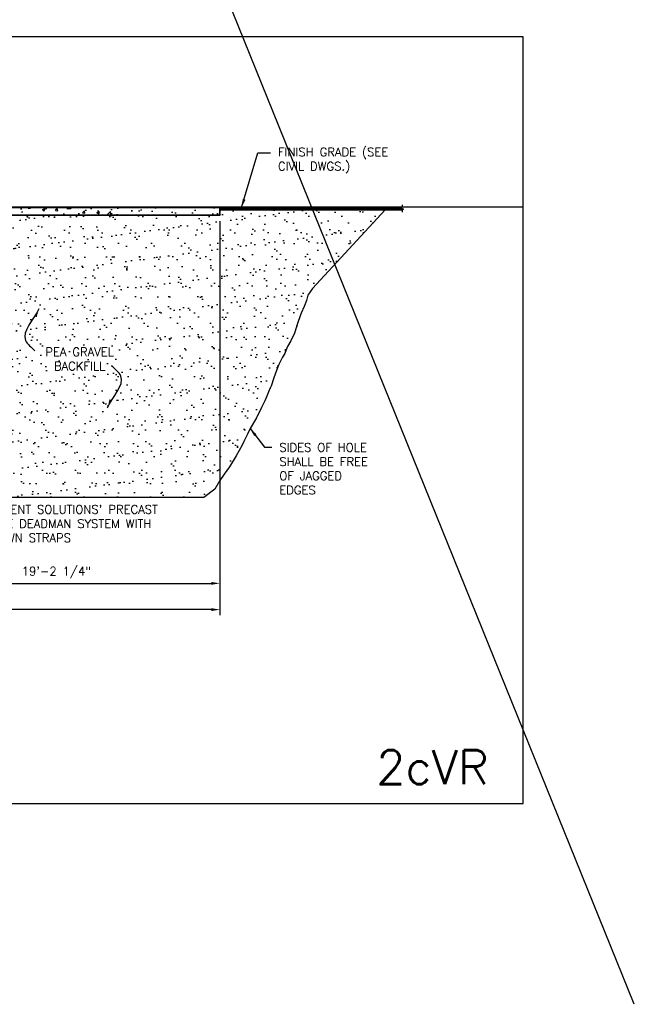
# Model space of a CAD drawing. Extents: x -169 to 6736, y -208 to 3022.
# Tile 524 of 656: x 6303 to 6736, y -141 to 552. Entities that reach past the tile are written whole.
import ezdxf

# ---------------------------------------------------------------- set-up
doc = ezdxf.new("R2010")
doc.units = 0
doc.header["$MEASUREMENT"] = 0
doc.header["$PDSIZE"] = 1
doc.layers.get('0').update_dxf_attribs({"color": 255, "linetype": 'CONTINUOUS'})
doc.layers.get('DEFPOINTS').update_dxf_attribs({"linetype": 'CONTINUOUS'})
for name, color, linetype in [('CONCRETE-HATCH', 2, 'CONTINUOUS'), ('DIM', 3, 'CONTINUOUS'), ('FREEZE-LINES', 8, 'CONTINUOUS'), ('FREEZE-OUTLINE-TITLES', 60, 'CONTINUOUS'), ('PEAGRAVEL-HATCH', 3, 'CONTINUOUS'), ('TANK-HOLE', 5, 'CONTINUOUS'), ('TANK-SLAB', 6, 'CONTINUOUS'), ('TEXT', 3, 'CONTINUOUS')]:
    doc.layers.add(name, color=color, linetype=linetype)
doc.styles.add('SIMPLEX', font='simplex')
doc.dimstyles.new('DIM64', dxfattribs={"dimscale": 64, "dimtxt": 0.09375, "dimasz": 0.09375, "dimexe": 0.0625, "dimexo": 0.0625, "dimgap": 0.046875, "dimtad": 1, "dimdec": 4, "dimzin": 3, "dimdsep": 46, "dimlunit": 4, "dimtxsty": 'SIMPLEX', "dimcen": 0, "dimclrd": 256, "dimclre": 256, "dimclrt": 256, "dimadec": 0, "dimazin": 0, "dimtfac": 1, "dimtdec": 4, "dimtmove": 0, "dimatfit": 3, "dimfxl": 1, "dimfrac": 2, "dimtolj": 1, "dimtzin": 0, "dimarcsym": 0})

# ---------------------------------------------------------------- blocks, each defined once
blk = doc.blocks.new('*D70')
at = {"layer": 'DEFPOINTS', "color": 0, "transparency": 16777216}
for p in [(6443.91, 414.01), (6213.65, 155.02), (6443.91, 155.02)]:
    blk.add_point(p, dxfattribs=at)
at = {"layer": 'DIM', "lineweight": -2, "transparency": 16777216}
for p, q in [((6443.91, 410.01), (6443.91, 151.02)), ((6219.65, 155.02), (6437.91, 155.02))]:
    blk.add_line(p, q, dxfattribs=at)
at = {"layer": 'DIM', "transparency": 16777216}
for points in [[(6219.65, 156.02), (6219.65, 154.02), (6213.65, 155.02)], [(6437.91, 156.02), (6437.91, 154.02), (6443.91, 155.02)]]:
    blk.add_solid(points, dxfattribs=at)
at = {"layer": 'DIM', "transparency": 16777216, "insert": (6328.78, 162.59), "char_height": 6, "attachment_point": 5, "style": 'SIMPLEX'}
blk.add_mtext('\\A1;19\'-2 1/4"', dxfattribs=at)
blk = doc.blocks.new('*D71')
at = {"layer": 'DEFPOINTS', "color": 0, "transparency": 16777216}
for p in [(5827.15, 410.01), (6443.91, 410.01), (5827.15, 136.52)]:
    blk.add_point(p, dxfattribs=at)
at = {"layer": 'DIM', "lineweight": -2, "transparency": 16777216}
for p, q in [((5827.15, 406.01), (5827.15, 132.52)), ((6443.91, 406.01), (6443.91, 132.52)), ((6437.91, 136.52), (5833.15, 136.52))]:
    blk.add_line(p, q, dxfattribs=at)
at = {"layer": 'DIM', "transparency": 16777216}
for points in [[(5833.15, 137.52), (5833.15, 135.52), (5827.15, 136.52)], [(6437.91, 137.52), (6437.91, 135.52), (6443.91, 136.52)]]:
    blk.add_solid(points, dxfattribs=at)
at = {"layer": 'DIM', "transparency": 16777216, "insert": (6135.53, 144.09), "char_height": 6, "attachment_point": 5, "style": 'SIMPLEX'}
blk.add_mtext('\\A1;51\'-4 3/4" (F.V. TANK SLAB)', dxfattribs=at)

msp = doc.modelspace()

# ---------------------------------------------------------------- hatches: boundary and pattern name
at = {"layer": 'CONCRETE-HATCH'}
h = msp.add_hatch(dxfattribs=at)
h.set_pattern_fill('AR-CONC', color=256, scale=2.67, style=0)
h.set_pattern_definition([(50, (6140.302, 414.289), (19.15085, -1.6755), [2.0025, -22.0275]), (355, (6140.302, 414.289), (-3.7047, 20.0835), [1.602, -17.622]), (100.4514, (6141.898, 414.149), (15.4462, 18.408), [1.7019, -18.7205]), (46.184, (6140.302, 419.629), (28.4953, -4.4194), [3.0038, -33.0412]), (96.636, (6142.676, 419.26), (24.9555, 26.009), [2.5528, -28.0807]), (351.184, (6140.302, 419.63), (24.9555, 26.009), [2.403, -26.433]), (21, (6142.972, 418.294), (15.9374, -10.7499), [2.0025, -22.0275]), (326, (6142.972, 418.294), (6.4965, 19.3615), [1.602, -17.622]), (71.4514, (6144.3, 417.398), (22.434, 8.6116), [1.7019, -18.7205]), (37.5, (6140.302, 414.2886), (0.32467, 8.88827), [0, -17.4084, 0, -17.889, 0, -17.68875]), (7.5, (6140.302, 414.289), (7.02396, 10.5308), [0, -10.1994, 0, -17.0079, 0, -6.74175]), (327.5, (6134.3476, 414.2886), (14.25306, -0.60222), [0, -6.675, 0, -20.826, 0, -27.6345]), (317.5, (6131.678, 414.289), (15.57107, 2.6728), [0, -8.6775, 0, -13.8306, 0, -19.6245])])
h.paths.add_polyline_path([(6443.62935, 419.72611), (6148.98683, 419.72611), (6142.49842, 420.53716), (6140.9163, 420.53716), (6140.30173, 418.24118), (6140.30173, 414.28861), (6443.62935, 414.28861)])
at = {"layer": 'PEAGRAVEL-HATCH'}
h = msp.add_hatch(dxfattribs=at)
h.set_pattern_fill('AR-SAND', color=256, scale=7.5, style=0)
h.set_pattern_definition([(37.5, (6147.404, 215.52), (-0.47245, 14.45118), [0, -11.4, 0, -12.75, 0, -12.1875]), (7.5, (6147.404, 215.52), (13.2733, 21.1661), [0, -6.15, 0, -10.275, 0, -3.9375]), (327.5, (6138.179, 215.52), (23.35606, 0.04244), [0, -3.75, 0, -13.5, 0, -17.625]), (317.5, (6138.18, 215.52), (22.54595, 6.5826), [0, -1.875, 0, -8.85, 0, -10.125])])
h.paths.add_polyline_path([(6475.61185, 283.60242), (6476.98747, 286.94297), (6478.69633, 291.10408), (6480.01838, 293.87147), (6481.90716, 299.69604), (6483.8298, 304.85077), (6485.38488, 309.05554), (6488.02851, 314.3115), (6489.63542, 316.93948), (6490.67214, 319.56745), (6491.55182, 321.72538), (6493.83413, 325.8746), (6496.42592, 331.13056), (6499.06955, 339.5401), (6501.19482, 345.32165), (6503.26825, 350.05201), (6504.87517, 354.25678), (6505.91188, 357.93595), (6509.07387, 362.66631), (6560.2942, 418.00736), (6443.9106, 418.00736), (6443.9106, 414.00736), (6213.65422, 414.00736), (6213.65422, 290.51592, -0.287899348), (6179.12315, 235.51592), (6212.40422, 235.51592), (6212.40422, 227.51592), (6147.40422, 227.51592), (6147.40422, 215.52055), (6432.64371, 215.52046), (6440.27028, 221.38903), (6443.9106, 227.51592), (6446.99348, 231.82331), (6450.70668, 237.01136), (6455.42916, 244.89756), (6459.62245, 252.25364), (6460.711, 254.88162), (6463.3028, 260.13758), (6465.14282, 264.13273), (6469.62677, 271.70069), (6473.09001, 278.7569)])
h.paths.add_polyline_path([(6315.67247, 303.54366), (6374.67247, 303.54366), (6374.67247, 322.54366), (6315.67247, 322.54366)], flags=24)
at = {"layer": 'TANK-SLAB'}
msp.add_hatch(color=256, dxfattribs=at).paths.add_polyline_path([(6443.9106, 420.00736), (6149.00434, 420.00736), (6141.00434, 421.00736), (6140.94046, 420.7319), (6148.98683, 419.72611), (6443.62935, 419.72611), (6443.62935, 414.28861), (6140.28582, 414.28861), (6140.28582, 414.00736), (6443.9106, 414.00736)])

# ---------------------------------------------------------------- linework, layer by layer
msp.add_line((6735.70973, -141.46719), (5482.68298, 2955.53672))
at = {"layer": 'FREEZE-LINES', "linetype": 'Continuous'}
msp.add_line((6657.53241, 420.00736), (5613.53241, 420.00736), dxfattribs=at)
at = {"layer": 'FREEZE-OUTLINE-TITLES', "linetype": 'Continuous'}
msp.add_lwpolyline([(6657.53241, 540.00736), (5613.53241, 540.00736), (5613.53241, 0), (6657.53241, 0)], close=True, dxfattribs=at)
at = {"layer": 'TANK-HOLE', "linetype": 'Continuous'}
msp.add_lwpolyline([(6560.2942, 418.00736), (6509.07387, 362.66631), (6505.91188, 357.93595), (6504.87517, 354.25678), (6503.26825, 350.05201), (6501.19482, 345.32165), (6499.06955, 339.5401), (6496.42592, 331.13056), (6493.83413, 325.8746), (6491.55182, 321.72538), (6490.67214, 319.56745), (6489.63542, 316.93948), (6488.02851, 314.3115), (6485.38488, 309.05554), (6483.8298, 304.85077), (6481.90716, 299.69604), (6480.01838, 293.87147), (6478.69633, 291.10408), (6476.98747, 286.94297), (6475.61185, 283.60242), (6473.09001, 278.7569), (6469.62677, 271.70069), (6465.14282, 264.13273), (6463.3028, 260.13758), (6460.711, 254.88162), (6459.62245, 252.25364), (6455.42916, 244.89756), (6450.70668, 237.01136), (6446.99348, 231.82331), (6443.9106, 227.51592), (6440.27028, 221.38903), (6432.64371, 215.52046), (5883.03651, 215.52064)], dxfattribs=at)
at = {"layer": 'TANK-SLAB', "color": 7}
for p, q in [((6443.9106, 420.00736), (6572.2942, 420.00736)), ((6443.9106, 419.72611), (6572.08985, 419.72611)), ((6443.9106, 419.44486), (6571.41396, 419.44486)), ((6443.9106, 419.16361), (6571.9187, 419.16361)), ((6443.9106, 418.88236), (6572.59459, 418.88236)), ((6443.9106, 418.60111), (6573.24953, 418.60111)), ((6443.9106, 418.31986), (6572.57364, 418.31986)), ((6443.9106, 418.00736), (6572.2942, 418.00736))]:
    msp.add_line(p, q, dxfattribs=at)
at = {"layer": 'TANK-SLAB'}
for points in [[(6141.00434, 421.00736), (6149.00434, 420.00736), (6443.9106, 420.00736), (6443.9106, 414.00736), (6140.28582, 414.00736)], [(6140.94046, 420.7319), (6148.98683, 419.72611), (6443.62935, 419.72611), (6443.62935, 414.28861), (6140.28582, 414.28861)]]:
    msp.add_lwpolyline(points, dxfattribs=at)
at = {"layer": 'TANK-SLAB', "linetype": 'Continuous'}
msp.add_lwpolyline([(6572.2942, 421.50736), (6572.2942, 419.81114), (6571.32838, 419.40925), (6573.26001, 418.60547), (6572.2942, 418.20357), (6572.2942, 416.50736)], dxfattribs=at)

# ---------------------------------------------------------------- texts
at = {"layer": 'FREEZE-OUTLINE-TITLES', "linetype": 'Continuous', "insert": (6633.20787, 25.56093), "char_height": 24, "width": 64.3261049, "attachment_point": 6, "style": 'SIMPLEX'}
msp.add_mtext('2cVR', dxfattribs=at)
at = {"layer": 'TEXT', "char_height": 6, "style": 'SIMPLEX'}
for s, insert, width, attachment_point in [('FINISH GRADE (SEE CIVIL DWGS.)', (6484.78904, 461.8266), 85.1115503, 1), ('PEA GRAVEL BACKFILL', (6345.17247, 313.04366), 63.7671022, 5), ('SIDES OF HOLE SHALL BE FREE OF JAGGED EDGES', (6485.70536, 253.7384), 68.971409, 1), ("CONTAINMENT SOLUTIONS' PRECAST CONCRETE DEADMAN SYSTEM WITH HOLD DOWN STRAPS", (6257.03815, 210.07814), 165.5938024, 1)]:
    msp.add_mtext(s, dxfattribs=dict(at, insert=insert, width=width, attachment_point=attachment_point))

# ---------------------------------------------------------------- dimensions: what is measured, and where the dimension line sits
at = {"layer": 'DIM'}
dim = msp.add_linear_dim(base=(5827.15422, 136.51592), p1=(6443.9106, 410.00736), p2=(5827.15422, 410.00736), angle=180, text='<> (F.V. TANK SLAB)', dimstyle='DIM64', dxfattribs=at)
dim.commit()
dim.dimension.update_dxf_attribs({"geometry": '*D71', "text_midpoint": (6135.53241, 144.08735)})
dim = msp.add_linear_dim(base=(6443.9106, 155.01592), p1=(6213.65422, 155.01592), p2=(6443.9106, 414.00736), dimstyle='DIM64', dxfattribs=at)
dim.commit()
dim.dimension.update_dxf_attribs({"geometry": '*D70', "text_midpoint": (6328.78241, 162.58735)})

# ---------------------------------------------------------------- leaders
at = {"layer": 'TEXT'}
msp.add_leader([(6459.21025, 419.76104), (6470.73013, 458.12373), (6479.47654, 458.12373)], dimstyle='DIM64', dxfattribs=at)
at = {"layer": 'TEXT', "path_type": 1}
for points in [[(6316.38167, 348.46554), (6307.06712, 326.14246), (6313.4929, 318.75378)], [(6364.78641, 278.72187), (6374.10096, 301.04496), (6367.67518, 308.43363)]]:
    msp.add_leader(points, dimstyle='DIM64', override={"dimgap": 0.0625, "dimtad": 0}, dxfattribs=at)
at = {"layer": 'TEXT'}
msp.add_leader([(6465.14282, 264.13273), (6475.40641, 251.03518), (6480.39286, 251.03518)], dimstyle='DIM64', override={"dimgap": 0.0625, "dimtad": 0}, dxfattribs=at)

doc.saveas('drawing.dxf')
